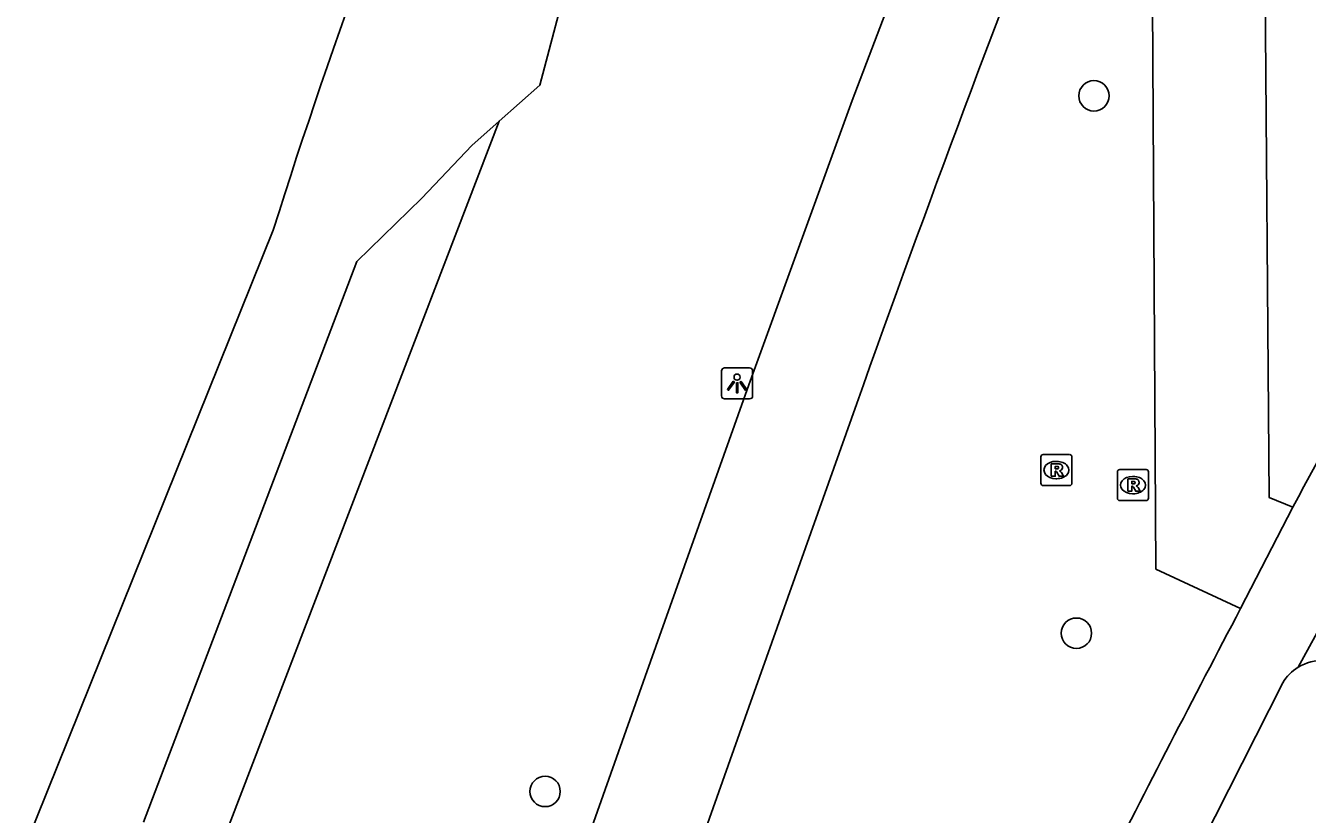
# Model space of a CAD drawing. Extents: x 159040 to 160094, y 381214 to 382518.
# Drawn here: x 159325.85 to 159367.09, y 382063.23 to 382088.63 of the extents above; entities that cross this region are included whole.
import ezdxf

# ---------------------------------------------------------------- set-up
doc = ezdxf.new("R2010")
doc.units = 0
for name, color, linetype in [('IMGEO_Boom', 7, 'Continuous'), ('IMGEO_Fietspad_gesloten', 7, 'Continuous'), ('IMGEO_Groenvoorziening', 7, 'Continuous'), ('IMGEO_Lichtpunt', 7, 'Continuous'), ('IMGEO_Rioolput', 7, 'Continuous'), ('IMGEO_Voetpad_gesloten', 7, 'Continuous'), ('IMGEO_Voetpad_open', 7, 'Continuous'), ('IMGEO_Waterloop', 7, 'Continuous')]:
    doc.layers.add(name, color=color, linetype=linetype)

msp = doc.modelspace()

# ---------------------------------------------------------------- linework, layer by layer
at = {"layer": 'IMGEO_Boom'}
for centre in [(159360.224, 382086.366), (159359.66, 382069.064), (159342.563, 382063.968)]:
    msp.add_circle(centre, 0.489, dxfattribs=at)
at = {"layer": 'IMGEO_Fietspad_gesloten'}
for points in [[(159356.551, 382097.029), (159352.448, 382086.221), (159349.12, 382077.066), (159345.78, 382067.668), (159342.586, 382058.634)], [(159352.592, 382076.461), (159349.122, 382066.687), (159345.86, 382057.478)]]:
    msp.add_lwpolyline(points, dxfattribs=at)
msp.add_arc((159969.946, 381856.923), 655.227, 158.657766, 160.424037, dxfattribs=at)
at = {"layer": 'IMGEO_Groenvoorziening'}
for points in [[(159341.09, 382085.551), (159342.397, 382086.714), (159343.395, 382090.494), (159343.294, 382091.297)], [(159329.64, 382062.981), (159336.5, 382081.036), (159338.599, 382083.068), (159340.207, 382084.766), (159341.09, 382085.551)], [(159341.09, 382085.551), (159332.099, 382062.112)]]:
    msp.add_lwpolyline(points, dxfattribs=at)
at = {"layer": 'IMGEO_Lichtpunt'}
for p, q in [((159349.145, 382077.605), (159348.337, 382077.605)), ((159349.145, 382077.605), (159348.337, 382077.605)), ((159348.243, 382077.51), (159348.243, 382076.703)), ((159348.243, 382077.51), (159348.243, 382076.703)), ((159349.239, 382076.703), (159349.239, 382077.51)), ((159349.239, 382076.703), (159349.239, 382077.51)), ((159348.337, 382076.609), (159349.145, 382076.609)), ((159348.337, 382076.609), (159349.145, 382076.609))]:
    msp.add_line(p, q, dxfattribs=at)
for points in [[(159348.617, 382077.174), (159348.656, 382077.146), (159348.468, 382076.884), (159348.43, 382076.911), (159348.617, 382077.174)], [(159348.719, 382077.126), (159348.766, 382077.126), (159348.766, 382076.804), (159348.719, 382076.804), (159348.719, 382077.126)], [(159348.829, 382077.146), (159348.867, 382077.173), (159349.054, 382076.911), (159349.015, 382076.883), (159348.829, 382077.146)]]:
    msp.add_lwpolyline(points, dxfattribs=at)
msp.add_circle((159348.742, 382077.308), 0.0994, dxfattribs=at)
for centre, start, end in [((159348.337, 382077.51), 90, 180), ((159348.337, 382077.51), 90, 180), ((159349.145, 382077.51), 0, 90), ((159349.145, 382077.51), 0, 90), ((159348.337, 382076.703), 180, 270), ((159348.337, 382076.703), 180, 270), ((159349.145, 382076.703), 270, 0), ((159349.145, 382076.703), 270, 360)]:
    msp.add_arc(centre, 0.0946, start, end, dxfattribs=at)
at = {"layer": 'IMGEO_Rioolput'}
for p, q in [((159358.516, 382073.891), (159358.516, 382074.743)), ((159358.591, 382074.817), (159359.443, 382074.817)), ((159359.517, 382074.743), (159359.517, 382073.891)), ((159359.004, 382074.597), (159359.029, 382074.597)), ((159361.054, 382074.333), (159361.906, 382074.333)), ((159359.027, 382074.037), (159359.002, 382074.037)), ((159360.979, 382073.407), (159360.979, 382074.259)), ((159361.467, 382074.113), (159361.492, 382074.113)), ((159361.98, 382074.259), (159361.98, 382073.407)), ((159359.443, 382073.817), (159358.591, 382073.817)), ((159361.49, 382073.553), (159361.465, 382073.553)), ((159361.906, 382073.333), (159361.054, 382073.333))]:
    msp.add_line(p, q, dxfattribs=at)
for points in [[(159358.516, 382073.891), (159358.516, 382074.743)], [(159358.591, 382074.817), (159359.443, 382074.817)], [(159359.517, 382074.743), (159359.517, 382073.891)], [(159359.105, 382074.515), (159358.853, 382074.517), (159358.853, 382074.117)], [(159359.031, 382074.436), (159358.977, 382074.436), (159358.977, 382074.355)], [(159358.977, 382074.355), (159359.029, 382074.355)], [(159361.054, 382074.333), (159361.906, 382074.333)], [(159358.853, 382074.117), (159358.977, 382074.117), (159358.977, 382074.279), (159358.988, 382074.279)], [(159359.035, 382074.25), (159359.106, 382074.117), (159359.246, 382074.117), (159359.181, 382074.243)], [(159360.979, 382073.407), (159360.979, 382074.259)], [(159361.568, 382074.031), (159361.316, 382074.033), (159361.316, 382073.633)], [(159361.494, 382073.952), (159361.44, 382073.952), (159361.44, 382073.871)], [(159361.98, 382074.259), (159361.98, 382073.407)], [(159359.443, 382073.817), (159358.591, 382073.817)], [(159361.316, 382073.633), (159361.44, 382073.633), (159361.44, 382073.795), (159361.451, 382073.795)], [(159361.44, 382073.871), (159361.492, 382073.871)], [(159361.498, 382073.766), (159361.569, 382073.633), (159361.709, 382073.633), (159361.644, 382073.759)], [(159361.906, 382073.333), (159361.054, 382073.333)]]:
    msp.add_lwpolyline(points, dxfattribs=at)
for centre, radius, start, end in [((159358.593, 382074.741), 0.0765, 91.552, 178.448), ((159358.593, 382074.741), 0.0765, 91.552, 178.448), ((159359.441, 382074.741), 0.0765, 1.552, 88.448), ((159359.441, 382074.741), 0.0765, 1.552, 88.448), ((159359.013, 382074.544), 0.19, 274.7715, 282.9687), ((159359.037, 382074.34), 0.0964, 77.0061, 93.1865), ((159359.051, 382074.397), 0.0378, 276.6634, 79.6772), ((159359.104, 382074.405), 0.109, 350.3612, 89.416), ((159359.102, 382074.405), 0.112, 277.5842, 350.9817), ((159361.056, 382074.257), 0.0765, 91.552, 178.448), ((159361.056, 382074.257), 0.0765, 91.552, 178.448), ((159361.904, 382074.257), 0.0765, 1.552, 88.448), ((159361.904, 382074.257), 0.0765, 1.552, 88.448), ((159358.593, 382073.893), 0.0765, 181.552, 268.448), ((159358.593, 382073.893), 0.0765, 181.552, 268.448), ((159358.987, 382074.226), 0.0533, 26.0293, 88.6989), ((159359.086, 382074.19), 0.108, 29.5134, 73.7905), ((159359.441, 382073.893), 0.0765, 271.552, 358.448), ((159359.441, 382073.893), 0.0765, 271.552, 358.448), ((159361.5, 382073.856), 0.0964, 77.0061, 93.1865), ((159361.514, 382073.913), 0.0378, 276.6634, 79.6772), ((159361.567, 382073.921), 0.109, 350.3612, 89.416), ((159361.565, 382073.921), 0.112, 277.5842, 350.9817), ((159361.45, 382073.742), 0.0533, 26.0293, 88.6989), ((159361.476, 382074.06), 0.19, 274.7715, 282.9687), ((159361.549, 382073.706), 0.108, 29.5134, 73.7905), ((159361.056, 382073.409), 0.0765, 181.552, 268.448), ((159361.056, 382073.409), 0.0765, 181.552, 268.448), ((159361.904, 382073.409), 0.0765, 271.552, 358.448), ((159361.904, 382073.409), 0.0765, 271.552, 358.448)]:
    msp.add_arc(centre, radius, start, end, dxfattribs=at)
for centre, major_axis, ratio, start_param, end_param in [((159359.003, 382074.317), (-0.387, 0.002), 0.722429, 4.712389, 7.853982), ((159359.028, 382074.317), (-0.39, 0.002), 0.717154, 1.570796, 4.712389), ((159361.466, 382073.833), (-0.387, 0.002), 0.722429, 4.712389, 7.853982), ((159361.491, 382073.833), (-0.39, 0.002), 0.717154, 1.570796, 4.712389)]:
    msp.add_ellipse(centre, major_axis=major_axis, ratio=ratio, start_param=start_param, end_param=end_param, dxfattribs=at)
at = {"layer": 'IMGEO_Voetpad_gesloten'}
for points in [[(159366.622, 382073.126), (159364.944, 382069.856)], [(159366.797, 382067.966), (159368.797, 382071.626)], [(159350.848, 382035.561), (159355.147, 382045.057), (159358.908, 382052.86), (159366.299, 382067.464)]]:
    msp.add_lwpolyline(points, dxfattribs=at)
for centre, radius, start, end in [((159702.63, 381890.619), 382.375, 147.87389, 151.49088), ((159829.675, 381824.827), 525.371, 152.19964, 153.26731), ((159367.56, 382066.713), 1.467, 52.5208, 121.3228), ((159367.545, 382066.726), 1.448, 121.0922, 149.3662)]:
    msp.add_arc(centre, radius, start, end, dxfattribs=at)
at = {"layer": 'IMGEO_Voetpad_open'}
msp.add_lwpolyline([(159364.944, 382069.856), (159362.221, 382071.126), (159362.097, 382091.171), (159365.722, 382091.173), (159365.861, 382073.435), (159366.622, 382073.126)], dxfattribs=at)
at = {"layer": 'IMGEO_Waterloop'}
msp.add_lwpolyline([(159325.847, 382062.227), (159333.817, 382082.041)], dxfattribs=at)
msp.add_arc((159510.808, 382026.616), 185.467, 156.52584, 162.61203, dxfattribs=at)

doc.saveas('drawing.dxf')
